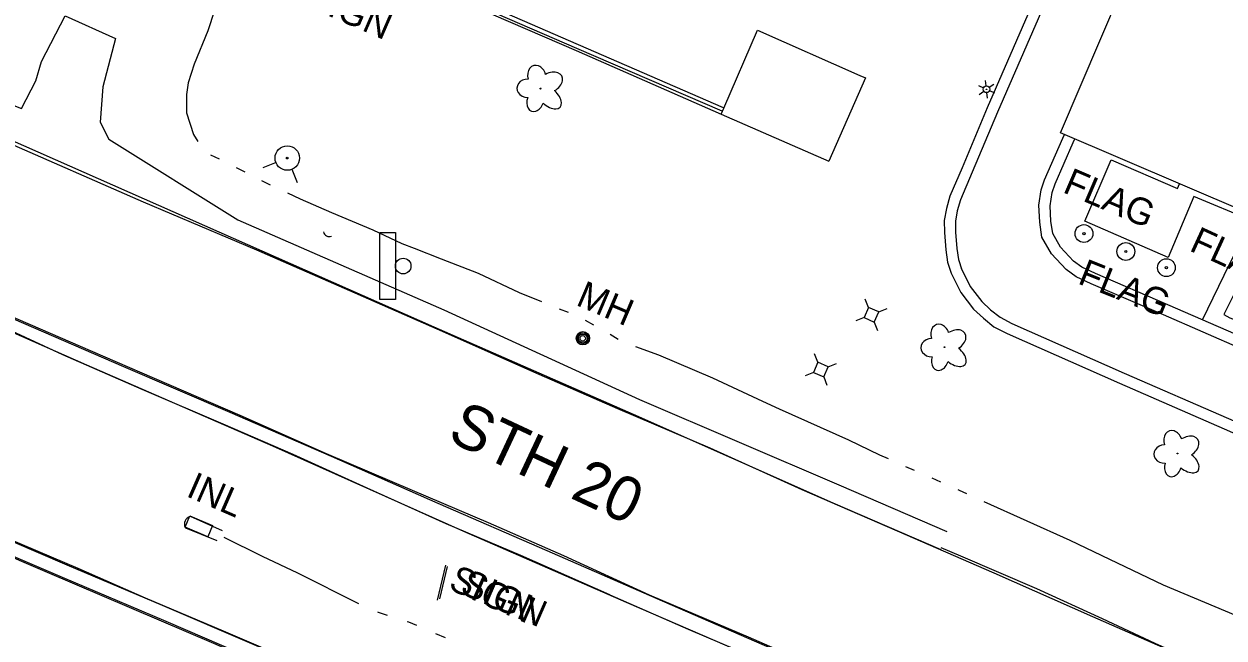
# Model space of a CAD drawing. Extents: x 588843 to 2552415, y 180129 to 269402.
# Drawn here: x 594447 to 594716.2, y 185276.1 to 185413.8 of the extents above; entities that cross this region are included whole.
import ezdxf

# ---------------------------------------------------------------- set-up
doc = ezdxf.new("R2010")
doc.units = 0
for name, color, linetype in [('Default', 7, 'Continuous'), ('E_BLD', 7, 'Continuous'), ('E_DRN', 7, 'Continuous'), ('E_DRN_Text', 7, 'Continuous'), ('E_DWY', 7, 'Continuous'), ('E_LAND_Vegetation', 7, 'Continuous'), ('E_LTG', 7, 'Continuous'), ('E_MISCPROP', 7, 'Continuous'), ('E_MISCPROP_Text', 7, 'Continuous'), ('E_PATH_Sidewalk', 7, 'Continuous'), ('E_RDWY', 7, 'Continuous'), ('E_RDWY_AsphConc', 7, 'Continuous'), ('E_RDWY_C_and_G', 7, 'Continuous'), ('E_RDWY_Gravel', 7, 'Continuous'), ('E_RDWY_Text', 7, 'Continuous'), ('E_SGN', 7, 'Continuous'), ('E_SGN_Text', 7, 'Continuous'), ('E_STRUCT', 7, 'Continuous'), ('E_UTL_AG_Bold', 7, 'Continuous'), ('E_UTL_MH', 7, 'Continuous'), ('E_UTL_MH_Text', 7, 'Continuous'), ('E_UTL_WHydrant', 7, 'Continuous'), ('E_WTR_P', 7, 'Continuous')]:
    doc.layers.add(name, color=color, linetype=linetype)

# ---------------------------------------------------------------- blocks, each defined once
blk = doc.blocks.new('MHO')
at = {"layer": 'Default'}
for centre, radius in [((0.08, -0.12), 3), ((0.08, -0.12), 2.43), ((0.07, -0.15), 1.94), ((0.02, -0.16), 1.21)]:
    blk.add_circle(centre, radius, dxfattribs=at)
blk = doc.blocks.new('MHT')
at = {"layer": 'E_UTL_MH_Text'}
blk.add_text('MH', height=12, dxfattribs=at).set_placement((-9.81, -6))
blk = doc.blocks.new('HYD')
at = {"layer": 'Default'}
for p, q in [((-3.84, 3.84), (-8.32, 8.32)), ((3.84, 3.84), (8.32, 8.32))]:
    blk.add_line(p, q, dxfattribs=at)
for radius in [5.48, 0.42]:
    blk.add_circle((0, 0), radius, dxfattribs=at)
blk = doc.blocks.new('INLT_49')
at = {"layer": 'E_DRN_Text'}
blk.add_text('INL', height=12, dxfattribs=at).set_placement((-11.03, -6))
blk = doc.blocks.new('SIGN')
at = {"layer": 'Default'}
blk.add_text('SIGN', height=12, dxfattribs=at).set_placement((-18.55, -6))
blk = doc.blocks.new('SGN_1')
at = {"layer": 'Default'}
blk.add_lwpolyline([(-3.5, -15), (-10.5, -15), (-10.5, 15), (-3.5, 15)], close=True, dxfattribs=at)
blk.add_circle((0, 0), 3.5, dxfattribs=at)
blk = doc.blocks.new('DTRE_1_1')
at = {"layer": 'Default'}
blk.add_circle((-0.18, 0), 0.183, dxfattribs=at)
for centre, major_axis, ratio in [((-1.87, 5.32), (1.36, -4.98), 0.782863), ((4.06, 2.74), (-5.27, -2.93), 0.691916), ((-5.87, 0.15), (4.93, -0.12), 0.832022), ((-2.49, -5.24), (1.8, 4.86), 0.716896), ((3.54, -3.71), (-5.01, 4.58), 0.560249)]:
    blk.add_ellipse(centre, major_axis=major_axis, ratio=ratio, start_param=1.570796, end_param=4.712389, dxfattribs=at)
blk = doc.blocks.new('CULV2_4')
at = {"layer": 'E_DRN'}
blk.add_arc((65, 48), 80.7, 216.8699, 323.1301, dxfattribs=at)
blk = doc.blocks.new('SIGN_3')
at = {"layer": 'E_SGN'}
blk.add_text('SIGN', height=39.37, dxfattribs=at).set_placement((-56.1, -19.7))
blk = doc.blocks.new('LPOL_5')
at = {"layer": 'E_LTG'}
for p, q in [((-13.1, 0), (-4.9, 0)), ((-2.5, 4.3), (-6.6, 11.4)), ((2.5, 4.3), (6.6, 11.4)), ((4.9, 0), (13.1, 0)), ((-6.6, -11.4), (-2.5, -4.3)), ((6.6, -11.4), (2.5, -4.3))]:
    blk.add_line(p, q, dxfattribs=at)
for radius in [4.92, 4.92, 4.92, 0.41]:
    blk.add_circle((0, 0), radius, dxfattribs=at)
blk = doc.blocks.new('PED_4')
at = {"layer": 'E_UTL_AG_Bold'}
for p, q in [((-8.2, 8.2), (-17.5, 17.5)), ((8.2, 8.2), (17.5, 17.5)), ((-8.2, -8.2), (-17.5, -17.5)), ((8.2, -8.2), (17.5, -17.5))]:
    blk.add_line(p, q, dxfattribs=at)
blk.add_lwpolyline([(-8.2, -8.2), (8.2, -8.2), (8.2, 8.2), (-8.2, 8.2)], close=True, dxfattribs=at)
blk = doc.blocks.new('DTRE_5')
at = {"layer": 'E_LAND_Vegetation'}
blk.add_circle((-0.6, 0), 0.601, dxfattribs=at)
for centre, major_axis, ratio in [((-6.1, 17.5), (4.5, -16.3), 0.782863), ((13.3, 9), (-17.3, -9.6), 0.691916), ((-19.3, 0.5), (16.2, -0.4), 0.832022), ((-8.2, -17.2), (5.9, 15.9), 0.716896), ((11.6, -12.2), (-16.4, 15), 0.560249)]:
    blk.add_ellipse(centre, major_axis=major_axis, ratio=ratio, start_param=1.570796, end_param=4.712389, dxfattribs=at)

msp = doc.modelspace()

# ---------------------------------------------------------------- linework, layer by layer
at = {"layer": 'E_BLD'}
msp.add_lwpolyline([(594720.92, 185371.72), (594679.49, 185389.41), (594702.02, 185442.16), (594705.46, 185440.69), (594722.35, 185480.22), (594762.62, 185463.02), (594741.76, 185414.17), (594739.47, 185415.15)], close=True, dxfattribs=at)
at = {"layer": 'E_DRN'}
msp.add_lwpolyline([(594484.18, 185303.5), (594489.28, 185301.34), (594488.21, 185298.81), (594483.11, 185300.98), (594484.18, 185303.5)], close=True, dxfattribs=at)
at = {"layer": 'E_DWY'}
for points in [[(594726.85, 185541.54), (594717.32, 185519.48), (594703.73, 185488.45), (594689.69, 185456.24), (594675.43, 185423.6), (594663.05, 185395.04)], [(594729.14, 185540.55), (594719.61, 185518.48), (594706.02, 185487.45), (594691.98, 185455.24), (594677.73, 185422.6), (594665.34, 185394.04)], [(594740.79, 185396.81), (594728.14, 185367.64), (594724.83, 185360.42), (594719.71, 185350.21), (594719.87, 185350.24), (594721.55, 185349.76), (594734.65, 185343.89), (594736.72, 185342.15), (594736.33, 185339.32), (594734.9, 185337.77), (594731.6, 185336.07), (594729.3, 185336.93), (594702.57, 185348.58)], [(594738.5, 185397.81), (594725.86, 185368.66), (594722.58, 185361.51), (594716.15, 185348.7), (594717.46, 185347.92), (594718.67, 185347.47), (594719.75, 185347.68), (594720.69, 185347.4), (594733.31, 185341.75), (594734.05, 185341.12), (594733.96, 185340.43), (594733.36, 185339.79), (594731.44, 185338.8), (594730.24, 185339.25), (594703.56, 185350.87)], [(594663.05, 185395.04), (594657.39, 185381.6), (594654.68, 185375.25), (594653.88, 185372.47), (594653.41, 185369.8), (594653.44, 185367.08), (594653.73, 185363.18), (594654.15, 185360.45), (594654.93, 185357.92)], [(594665.35, 185394.07), (594659.7, 185380.62), (594657.04, 185374.41), (594656.32, 185371.91), (594655.92, 185369.59), (594655.94, 185367.18), (594656.21, 185363.47), (594656.59, 185361.02), (594657.32, 185358.66)], [(594702.57, 185348.58), (594686.33, 185355.58), (594683, 185357.09), (594680.72, 185358.75), (594677.49, 185362.31), (594675.33, 185366.02), (594674.81, 185369.41), (594674.64, 185373.2), (594675.15, 185376.61), (594675.92, 185378.89), (594680.03, 185388.22), (594680.36, 185389.04)], [(594703.56, 185350.87), (594687.34, 185357.87), (594684.26, 185359.26), (594682.39, 185360.62), (594679.51, 185363.8), (594677.73, 185366.87), (594677.3, 185369.65), (594677.15, 185373.07), (594677.59, 185376.02), (594678.25, 185377.98), (594682.34, 185387.26), (594682.66, 185388.06)], [(594654.93, 185357.92), (594657.1, 185353.59), (594659.95, 185349.86), (594662.18, 185347.82), (594664.55, 185345.94), (594667.52, 185344.39), (594692.73, 185333.26)], [(594657.17, 185359.04), (594659.23, 185354.92), (594661.8, 185351.56), (594663.8, 185349.72), (594665.92, 185348.04), (594668.6, 185346.64), (594693.74, 185335.55)], [(594692.73, 185333.26), (594716.19, 185323.03), (594742.4, 185311.52)], [(594693.73, 185335.55), (594717.19, 185325.32), (594743.4, 185313.81)]]:
    msp.add_lwpolyline(points, dxfattribs=at)
at = {"layer": 'E_MISCPROP'}
for centre, radius in [((594684.74, 185366.83), 2), ((594684.74, 185366.83), 0.25), ((594694.14, 185362.81), 2), ((594694.14, 185362.81), 0.25), ((594703.24, 185359.18), 2), ((594703.24, 185359.18), 0.25)]:
    msp.add_circle(centre, radius, dxfattribs=at)
at = {"layer": 'E_PATH_Sidewalk'}
msp.add_lwpolyline([(594711.31, 185347.5), (594717.38, 185359.95), (594722.3, 185369.78), (594709.4, 185375.18), (594703.66, 185361.47), (594684.93, 185369.64), (594690.87, 185383.39), (594705.69, 185376.95), (594706.18, 185378.01)], dxfattribs=at)
at = {"layer": 'E_RDWY'}
for points in [[(594296.88, 185411.87), (594325.62, 185399.4), (594349.95, 185388.9), (594374.77, 185378.12), (594397.2, 185368.32), (594422.63, 185357.35), (594444.66, 185347.72), (594469.29, 185337.04), (594493.12, 185326.74), (594515.85, 185316.9), (594539.82, 185306.36), (594564.27, 185295.73), (594590.16, 185284.43), (594616.48, 185273), (594638.84, 185263.28), (594667.59, 185250.7), (594695.94, 185238.13), (594716.7, 185228.91), (594730.42, 185222.27), (594740.31, 185216.94), (594750.4, 185211.08), (594752.94, 185209.36)], [(594384.9, 185413.36), (594391.73, 185409.66), (594405.93, 185403.45), (594421.24, 185396.86), (594441.64, 185388), (594473.72, 185373.96), (594499.14, 185363.15), (594519.99, 185354.07), (594541.44, 185344.6), (594561.26, 185335.85), (594580.09, 185327.6), (594600.85, 185318.74), (594621.43, 185309.42), (594642.83, 185300.12), (594664.5, 185290.7), (594686.69, 185280.92), (594710.89, 185270.31), (594732.2, 185260.72), (594752.9, 185251.83), (594767.48, 185245.51)], [(594275.19, 185366), (594307.23, 185352.56), (594347.18, 185335.8), (594377.84, 185322.73), (594414.5, 185307.01), (594452.18, 185290.9), (594489.48, 185274.91), (594512.53, 185264.93), (594524.05, 185260.81), (594542.22, 185255.2), (594573.77, 185244.95), (594605.57, 185234.41), (594625.49, 185227.79), (594628.94, 185226.6), (594635.82, 185223.81), (594667.07, 185209.95), (594703.59, 185194.08), (594725.19, 185185.13)], [(594587.28, 185285.68), (594568.04, 185294.51), (594551.17, 185301.93), (594534.14, 185309.18), (594514.87, 185317.43), (594495.5, 185326), (594476.26, 185334.31), (594459.62, 185341.48), (594436.63, 185351.46)], [(594470.44, 185283.43), (594455.61, 185289.71), (594432.33, 185299.59)], [(594674.14, 185287.12), (594657.16, 185294.49), (594652.75, 185296.35)], [(594784.94, 185177.8), (594785.08, 185179.2), (594784.4, 185181.48), (594783.37, 185183.2), (594781.11, 185185.75), (594772.43, 185194.02), (594762.07, 185202.45), (594754.55, 185208.28), (594750.23, 185211.44), (594745, 185214.44), (594731.64, 185221.77), (594717.43, 185228.78), (594703.51, 185235.06), (594690.51, 185240.87), (594678.43, 185246.04), (594661.35, 185253.58), (594645.43, 185260.62), (594631.02, 185266.85), (594609.49, 185276.28), (594587.28, 185285.68)], [(594761.49, 185248.25), (594761.16, 185248.39), (594750.43, 185253.21), (594739.49, 185257.74), (594725.63, 185263.84), (594713.78, 185268.94), (594700.73, 185274.84), (594688.9, 185280.4), (594674.14, 185287.12)], [(594719.69, 185187.48), (594705.57, 185193.45), (594684.35, 185202.71), (594672.74, 185207.8), (594660.39, 185213.15), (594643.06, 185220.72), (594628.44, 185227.31), (594618.69, 185230.45), (594603.7, 185235.43), (594589.52, 185240.02), (594568.09, 185247.12), (594554.51, 185251.44), (594544.4, 185254.81), (594538.92, 185256.74), (594526.93, 185260.54), (594515.36, 185264.33), (594500.04, 185270.65), (594478.87, 185279.78), (594470.44, 185283.43)]]:
    msp.add_lwpolyline(points, dxfattribs=at)
at = {"layer": 'E_RDWY_AsphConc'}
for points in [[(594360.2, 185411.55), (594366.49, 185426.77), (594373.5, 185421.59), (594380.82, 185416.88), (594380.82, 185416.88), (594388.23, 185412.75), (594395.88, 185409.09), (594395.88, 185409.09), (594443.66, 185388.01), (594493.88, 185365.82), (594538.94, 185345.93)], [(594603.36, 185393.63), (594603.97, 185394.95), (594611.51, 185412.46), (594634.48, 185402.3), (594635.77, 185401.79), (594627.5, 185383.04)], [(594603.36, 185393.63), (594627.5, 185383.04)], [(594538.94, 185345.93), (594583.64, 185326.33)], [(594583.64, 185326.33), (594628.44, 185306.4), (594652.62, 185295.93)]]:
    msp.add_lwpolyline(points, dxfattribs=at)
at = {"layer": 'E_RDWY_C_and_G'}
for points in [[(594522.79, 185430.4), (594571.3, 185409.27), (594603.83, 185395.12)], [(594522.32, 185428.92), (594570.87, 185407.9), (594603.36, 185393.63)], [(594522.51, 185429.45), (594570.95, 185408.42), (594603.51, 185394.34)]]:
    msp.add_lwpolyline(points, dxfattribs=at)
at = {"layer": 'E_RDWY_Gravel'}
for points in [[(594348.92, 185439.79), (594369.96, 185429.46), (594383.73, 185421.69), (594397.97, 185413.82), (594446.4, 185394.86), (594449.62, 185401.06), (594450.88, 185405.43), (594456.18, 185415.68), (594467.5, 185410.59), (594464.66, 185399.74), (594464.07, 185391.84), (594466.01, 185388.04), (594494.93, 185369.91), (594541.17, 185349.71)], [(594294.77, 185410.38), (594323, 185398.2), (594352.64, 185385.11), (594378.47, 185373.42), (594417.21, 185356.7), (594461.03, 185337.4), (594502.73, 185319.22), (594545.58, 185300.1), (594582.07, 185284.13), (594624.08, 185265.97), (594659.78, 185250.12), (594703.03, 185231.29), (594732.78, 185218.27), (594752.76, 185209.38), (594752.81, 185209.45)], [(594542.22, 185255.2), (594523.14, 185263.83), (594514.37, 185267.87), (594497.56, 185274.99), (594478.07, 185283.43), (594456.69, 185292.47), (594432.43, 185302.84), (594407.11, 185313.47), (594381.72, 185324.42), (594355.48, 185335.56), (594332.34, 185345.41), (594309.84, 185354.82), (594288.72, 185363.68), (594277.6, 185367.93), (594276.13, 185368.21)], [(594541.17, 185349.71), (594585.08, 185329.59), (594629.77, 185310.49), (594653.95, 185300.02)], [(594578.41, 185285.82), (594558.43, 185294.58), (594541.67, 185301.75), (594523.97, 185309.71), (594507.38, 185317.27), (594491.64, 185324.06), (594473.48, 185331.88), (594455.67, 185339.62), (594436.77, 185348.38)], [(594474.21, 185285.01), (594459.1, 185291.7), (594443.64, 185298.28), (594432.55, 185302.93)], [(594538.92, 185256.74), (594522.6, 185264.17), (594507.46, 185270.88), (594491.72, 185277.61), (594474.21, 185285.01)], [(594578.41, 185285.82), (594595.95, 185278.05), (594614.06, 185270.36), (594628.73, 185263.95), (594645.28, 185256.82), (594670.13, 185245.95), (594688.1, 185237.61), (594706.5, 185229.93), (594722.84, 185222.76), (594738.06, 185216.05), (594750.23, 185211.44)]]:
    msp.add_lwpolyline(points, dxfattribs=at)
at = {"layer": 'E_SGN'}
msp.add_line((594541.5, 185292.43), (594539.66, 185284.56), dxfattribs=at)
msp.add_lwpolyline([(594541.89, 185292.16), (594540.22, 185284.87)], dxfattribs=at)
at = {"layer": 'E_STRUCT'}
for points in [[(594491.5, 185300.18), (594484.32, 185303.36)], [(594483.19, 185300.82), (594490.26, 185297.98)]]:
    msp.add_lwpolyline(points, dxfattribs=at)
at = {"layer": 'E_WTR_P'}
for points in [[(594489.73, 185416.87), (594488.22, 185412.29), (594485.18, 185404.83), (594483.78, 185400.62), (594483.43, 185398.01), (594483.46, 185393.88), (594484.98, 185389.03), (594485.98, 185387.51)], [(594488.85, 185384.53), (594490.77, 185383.57)], [(594494.57, 185381.63), (594496.48, 185380.65)], [(594500.29, 185378.71), (594502.19, 185377.75)], [(594506.07, 185375.95), (594508.96, 185374.65), (594515.99, 185371.53), (594525.23, 185367.68), (594531.77, 185364.6), (594534.47, 185363.55)], [(594534.47, 185363.55), (594540.53, 185361.2), (594548.82, 185357.92), (594558.02, 185353.58), (594563.04, 185351.57)], [(594567.01, 185349.98), (594569.01, 185349.23)], [(594572.87, 185347.44), (594574.73, 185346.38)], [(594578.43, 185344.24), (594580.27, 185343.15)], [(594584.18, 185341.47), (594589.34, 185339.6), (594601.41, 185334.44), (594612.66, 185329.26)], [(594612.66, 185329.26), (594616.39, 185327.54), (594631.96, 185320.58), (594638.91, 185317.19), (594640.82, 185316.34)], [(594644.73, 185314.6), (594646.68, 185313.74)], [(594650.59, 185312), (594652.55, 185311.13)], [(594656.45, 185309.4), (594656.72, 185309.28), (594658.4, 185308.52)], [(594662.3, 185306.76), (594681.6, 185298.05), (594690.46, 185293.81)], [(594491.81, 185298.76), (594500.41, 185294.46), (594508.36, 185290.75), (594522.02, 185283.85)], [(594690.46, 185293.81), (594702.52, 185288.05), (594718.76, 185281.2)], [(594526.27, 185281.96), (594526.41, 185281.9), (594528.48, 185281.25)], [(594532.91, 185279.84), (594533.26, 185279.73), (594535.05, 185278.95)], [(594539.31, 185277.08), (594541.45, 185276.18)]]:
    msp.add_lwpolyline(points, dxfattribs=at)

# ---------------------------------------------------------------- block references
at = {"layer": 'E_DRN'}
for p, xscale, yscale, rotation in [((594514.17, 185367.21), 0.015547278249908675, 0.015547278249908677, -27.27971124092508), ((594484.32, 185303.36), 0.02156019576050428, 0.021560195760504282, -114.09988114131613)]:
    msp.add_blockref('CULV2_4', p, dxfattribs=dict(at, xscale=xscale, yscale=yscale, rotation=rotation))
at = {"layer": 'E_DRN_Text', "xscale": 0.5, "yscale": 0.49999999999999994, "rotation": -23.595683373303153}
msp.add_blockref('INLT_49', (594489.37, 185308.55), dxfattribs=at)
at = {"layer": 'E_LAND_Vegetation', "xscale": 0.5, "yscale": 0.5}
msp.add_blockref('DTRE_1_1', (594562.95, 185399.35), dxfattribs=at)
at = {"layer": 'E_LAND_Vegetation', "xscale": 0.15240030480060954, "yscale": 0.15240030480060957, "rotation": 3.4338469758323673}
for p in [(594653.57, 185341.36), (594705.82, 185317.5)]:
    msp.add_blockref('DTRE_5', p, dxfattribs=at)
at = {"layer": 'E_LTG', "xscale": 0.1524003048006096, "yscale": 0.1524003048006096, "rotation": -23.954644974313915}
msp.add_blockref('LPOL_5', (594662.88, 185399.2), dxfattribs=at)
at = {"layer": 'E_SGN', "xscale": 0.5, "yscale": 0.5}
msp.add_blockref('SGN_1', (594532.03, 185359.55), dxfattribs=at)
at = {"layer": 'E_SGN_Text'}
for name, p, xscale, yscale, rotation in [('SIGN_3', (594518.89, 185417.36), 0.1524003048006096, 0.15240030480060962, -23.490092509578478), ('SIGN', (594551.62, 185286.18), 0.5, 0.5, -23.807133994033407), ('SIGN_3', (594553.57, 185285.59), 0.1524003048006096, 0.15240030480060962, -23.490092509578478)]:
    msp.add_blockref(name, p, dxfattribs=dict(at, xscale=xscale, yscale=yscale, rotation=rotation))
at = {"layer": 'E_UTL_AG_Bold', "xscale": 0.15240030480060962, "yscale": 0.1524003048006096, "rotation": -23.509223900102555}
for p in [(594637.07, 185348.62), (594625.72, 185336.31)]:
    msp.add_blockref('PED_4', p, dxfattribs=at)
at = {"layer": 'E_UTL_MH', "xscale": 0.5, "yscale": 0.5, "rotation": -23.09133097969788}
msp.add_blockref('MHO', (594572.33, 185343.41), dxfattribs=at)
at = {"layer": 'E_UTL_MH_Text', "xscale": 0.5, "yscale": 0.5, "rotation": -23.09133097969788}
msp.add_blockref('MHT', (594576.24, 185351.71), dxfattribs=at)
at = {"layer": 'E_UTL_WHydrant', "xscale": 0.4999999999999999, "yscale": 0.4999999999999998, "rotation": 156.8198481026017}
msp.add_blockref('HYD', (594506.04, 185383.77), dxfattribs=at)

# ---------------------------------------------------------------- texts
at = {"layer": 'E_MISCPROP_Text'}
for rotation, p in [(336.8368, (594679.74, 185376.18)), (335.3439, (594708.14, 185363.1)), (338.2623, (594683.12, 185355.7))]:
    msp.add_text('FLAG', height=6, rotation=rotation, dxfattribs=at).set_placement(p)
at = {"layer": 'E_RDWY_Text'}
msp.add_text('STH 20', height=10, rotation=334.929, dxfattribs=at).set_placement((594541.64, 185320.55))

doc.saveas('drawing.dxf')
